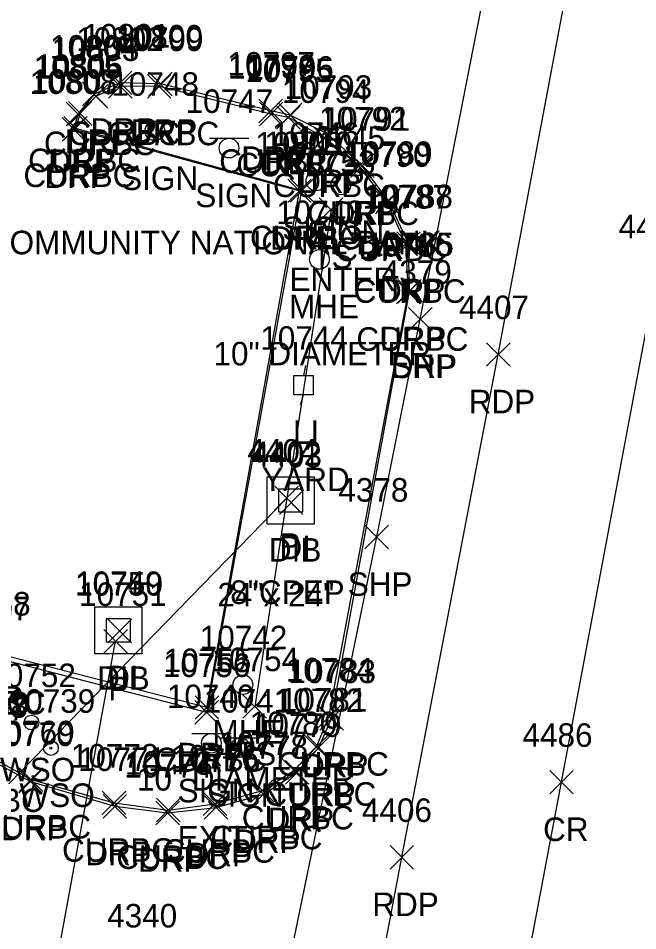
# Model space of a CAD drawing. Extents: x 1769141 to 1770911, y 735471 to 741449.
# Drawn here: x 1770587.6 to 1770640.2, y 738887.2 to 738964.7 of the extents above; entities that cross this region are included whole.
import ezdxf

# ---------------------------------------------------------------- set-up
doc = ezdxf.new("R2010")
doc.units = 0
for name, color, linetype in [('D_A', 7, 'Continuous'), ('D_C', 7, 'Continuous'), ('D_I', 7, 'Continuous'), ('D_TIC', 7, 'Continuous'), ('DCP', 7, 'Continuous'), ('DS', 7, 'Continuous'), ('L_A', 7, 'Continuous'), ('L_I', 7, 'Continuous'), ('L_TIC', 7, 'Continuous'), ('LELB', 7, 'Continuous'), ('P_A', 7, 'Continuous'), ('P_I', 7, 'Continuous'), ('P_TIC', 7, 'Continuous'), ('PET', 7, 'Continuous'), ('PRC', 7, 'Continuous'), ('PSP', 7, 'Continuous'), ('R_A', 7, 'Continuous'), ('R_I', 7, 'Continuous'), ('R_TIC', 7, 'Continuous'), ('RC', 7, 'Continuous'), ('RDP', 7, 'Continuous'), ('S_A', 7, 'Continuous'), ('S_C', 7, 'Continuous'), ('S_I', 7, 'Continuous'), ('SSGN', 7, 'Continuous'), ('U_A', 7, 'Continuous'), ('U_C', 7, 'Continuous'), ('U_I', 7, 'Continuous'), ('UEMH', 7, 'Continuous'), ('ULP', 7, 'Continuous'), ('UWV', 7, 'Continuous')]:
    doc.layers.add(name, color=color, linetype=linetype)

msp = doc.modelspace()

# ---------------------------------------------------------------- linework, layer by layer
at = {"layer": 'D_TIC'}
for points in [[(1770609.406, 738922.982), (1770611.406, 738924.982)], [(1770611.406, 738922.982), (1770609.406, 738924.982)], [(1770609.789, 738922.582), (1770611.789, 738924.582)], [(1770611.789, 738922.582), (1770609.789, 738924.582)], [(1770595.21, 738911.692), (1770597.21, 738913.692)], [(1770597.21, 738911.692), (1770595.21, 738913.692)], [(1770594.873, 738910.812), (1770596.873, 738912.812)], [(1770596.873, 738910.812), (1770594.873, 738912.812)]]:
    msp.add_lwpolyline(points, dxfattribs=at)
at = {"layer": 'DCP'}
for points in [[(1770610.406, 738923.982), (1770562.188, 738874.47)], [(1770589.253, 738875.611), (1770595.873, 738911.812)]]:
    msp.add_lwpolyline(points, dxfattribs=at)
at = {"layer": 'DS'}
for p, q in [((1770608.735, 738925.774), (1770612.735, 738925.774)), ((1770608.735, 738921.774), (1770608.735, 738925.774)), ((1770612.735, 738925.774), (1770612.735, 738921.774)), ((1770609.735, 738922.774), (1770609.735, 738924.774)), ((1770609.735, 738924.774), (1770611.735, 738924.774)), ((1770611.735, 738924.774), (1770611.735, 738922.774)), ((1770610.74, 738923.775), (1770610.74, 738923.775)), ((1770610.74, 738923.775), (1770610.74, 738923.775)), ((1770611.735, 738922.774), (1770609.735, 738922.774)), ((1770612.735, 738921.774), (1770608.735, 738921.774)), ((1770594.097, 738914.74), (1770598.097, 738914.74)), ((1770594.097, 738910.74), (1770594.097, 738914.74)), ((1770598.097, 738914.74), (1770598.097, 738910.74)), ((1770595.097, 738911.74), (1770595.097, 738913.74)), ((1770595.097, 738913.74), (1770597.097, 738913.74)), ((1770597.097, 738913.74), (1770597.097, 738911.74)), ((1770596.103, 738912.741), (1770596.103, 738912.741)), ((1770596.103, 738912.741), (1770596.103, 738912.741)), ((1770597.097, 738911.74), (1770595.097, 738911.74)), ((1770598.097, 738910.74), (1770594.097, 738910.74))]:
    msp.add_line(p, q, dxfattribs=at)
at = {"layer": 'L_TIC'}
for points in [[(1770613.178, 738947.482), (1770615.178, 738949.482)], [(1770615.178, 738947.482), (1770613.178, 738949.482)], [(1770606.686, 738905.275), (1770608.686, 738907.275)], [(1770608.686, 738905.275), (1770606.686, 738907.275)]]:
    msp.add_lwpolyline(points, dxfattribs=at)
at = {"layer": 'LELB'}
msp.add_lwpolyline([(1770614.178, 738948.482), (1770607.686, 738906.275)], dxfattribs=at)
at = {"layer": 'P_TIC'}
for points in [[(1770620.748, 738938.17), (1770622.748, 738940.17)], [(1770622.748, 738938.17), (1770620.748, 738940.17)], [(1770627.377, 738935.172), (1770629.377, 738937.172)], [(1770629.377, 738935.172), (1770627.377, 738937.172)], [(1770617.055, 738919.672), (1770619.055, 738921.672)], [(1770619.055, 738919.672), (1770617.055, 738921.672)], [(1770632.75, 738898.85), (1770634.75, 738900.85)], [(1770634.75, 738898.85), (1770632.75, 738900.85)], [(1770619.187, 738892.471), (1770621.187, 738894.471)], [(1770621.187, 738892.471), (1770619.187, 738894.471)]]:
    msp.add_lwpolyline(points, dxfattribs=at)
at = {"layer": 'PET'}
msp.add_lwpolyline([(1770498.352, 738202.335), (1770505.322, 738243.576), (1770514.003, 738293.388), (1770521.186, 738334.512), (1770529.868, 738384.508), (1770540.374, 738444.391), (1770550.204, 738502.072), (1770560.293, 738558.863), (1770568.526, 738606.152), (1770576.038, 738648.17), (1770584.133, 738693.965), (1770592.266, 738740.199), (1770599.119, 738779.625), (1770606.64, 738819.52), (1770613.618, 738858.771), (1770620.187, 738893.471), (1770628.377, 738936.172), (1770637.53, 738984.974), (1770643.718, 739017.754), (1770651.198, 739057.467)], dxfattribs=at)
at = {"layer": 'PRC'}
msp.add_lwpolyline([(1770507.771, 738186.68), (1770516.39, 738236.246), (1770527.917, 738302.476), (1770537.018, 738354.2), (1770545.79, 738405.625), (1770552.187, 738442.276), (1770561.978, 738497.607), (1770572.498, 738557.359), (1770580.074, 738602.315), (1770591.068, 738663.638), (1770600.377, 738716.09), (1770606.399, 738749.371), (1770616.023, 738804.083), (1770625.811, 738857.855), (1770633.75, 738899.85), (1770641.855, 738943.036), (1770652.792, 739000.549), (1770661.762, 739049.089)], dxfattribs=at)
at = {"layer": 'PSP'}
msp.add_lwpolyline([(1770492.133, 738203.399), (1770499.166, 738244.906), (1770502.672, 738268.318), (1770507.124, 738294.158), (1770515.217, 738335.862), (1770523.373, 738385.118), (1770531.433, 738446.082), (1770541.854, 738504.16), (1770552.672, 738560.328), (1770559.527, 738607.653), (1770567.709, 738649.422), (1770576.598, 738695.754), (1770584.514, 738740.488), (1770591.642, 738780.792), (1770598.7, 738821.317), (1770605.589, 738859.984), (1770618.055, 738920.672), (1770621.748, 738939.17), (1770631.134, 738987.074), (1770635.841, 739018.158), (1770643.49, 739059.412)], dxfattribs=at)
at = {"layer": 'R_TIC'}
for points in [[(1770595.244, 738958.237), (1770597.244, 738960.237)], [(1770597.244, 738958.237), (1770595.244, 738960.237)], [(1770595.272, 738957.953), (1770597.272, 738959.953)], [(1770597.272, 738957.953), (1770595.272, 738959.953)], [(1770598.579, 738957.941), (1770600.579, 738959.941)], [(1770600.579, 738957.941), (1770598.579, 738959.941)], [(1770598.684, 738958.151), (1770600.684, 738960.151)], [(1770600.684, 738958.151), (1770598.684, 738960.151)], [(1770593.055, 738957.292), (1770595.055, 738959.292)], [(1770595.055, 738957.292), (1770593.055, 738959.292)], [(1770593.202, 738957.101), (1770595.202, 738959.101)], [(1770595.202, 738957.101), (1770593.202, 738959.101)], [(1770591.661, 738955.591), (1770593.661, 738957.591)], [(1770593.661, 738955.591), (1770591.661, 738957.591)], [(1770591.86, 738955.654), (1770593.86, 738957.654)], [(1770593.86, 738955.654), (1770591.86, 738957.654)], [(1770608.045, 738955.851), (1770610.045, 738957.851)], [(1770610.045, 738955.851), (1770608.045, 738957.851)], [(1770608.09, 738955.594), (1770610.09, 738957.594)], [(1770610.09, 738955.594), (1770608.09, 738957.594)], [(1770609.547, 738955.299), (1770611.547, 738957.299)], [(1770611.547, 738955.299), (1770609.547, 738957.299)], [(1770609.703, 738955.506), (1770611.703, 738957.506)], [(1770611.703, 738955.506), (1770609.703, 738957.506)], [(1770591.329, 738954.296), (1770593.329, 738956.296)], [(1770593.329, 738954.296), (1770591.329, 738956.296)], [(1770591.464, 738954.388), (1770593.464, 738956.388)], [(1770593.464, 738954.388), (1770591.464, 738956.388)], [(1770612.902, 738953.881), (1770614.902, 738955.881)], [(1770614.902, 738953.881), (1770612.902, 738955.881)], [(1770612.659, 738953.537), (1770614.659, 738955.537)], [(1770614.659, 738953.537), (1770612.659, 738955.537)], [(1770615.552, 738951.165), (1770617.552, 738953.165)], [(1770617.552, 738951.165), (1770615.552, 738953.165)], [(1770615.827, 738951.199), (1770617.827, 738953.199)], [(1770617.827, 738951.199), (1770615.827, 738953.199)], [(1770610.704, 738949.104), (1770612.704, 738951.104)], [(1770612.704, 738949.104), (1770610.704, 738951.104)], [(1770610.704, 738949.104), (1770612.704, 738951.104)], [(1770612.704, 738949.104), (1770610.704, 738951.104)], [(1770610.498, 738949.066), (1770612.498, 738951.066)], [(1770612.498, 738949.066), (1770610.498, 738951.066)], [(1770610.498, 738949.066), (1770612.498, 738951.066)], [(1770612.498, 738949.066), (1770610.498, 738951.066)], [(1770617.946, 738948.104), (1770619.946, 738950.104)], [(1770619.946, 738948.104), (1770617.946, 738950.104)], [(1770618.033, 738948.267), (1770620.033, 738950.267)], [(1770620.033, 738948.267), (1770618.033, 738950.267)], [(1770619.512, 738944.556), (1770621.512, 738946.556)], [(1770621.512, 738944.556), (1770619.512, 738946.556)], [(1770619.756, 738944.6), (1770621.756, 738946.6)], [(1770621.756, 738944.6), (1770619.756, 738946.6)], [(1770619.743, 738940.482), (1770621.743, 738942.482)], [(1770621.743, 738940.482), (1770619.743, 738942.482)], [(1770619.837, 738940.527), (1770621.837, 738942.527)], [(1770621.837, 738940.527), (1770619.837, 738942.527)], [(1770620.748, 738938.17), (1770622.748, 738940.17)], [(1770622.748, 738938.17), (1770620.748, 738940.17)], [(1770602.631, 738905.192), (1770604.631, 738907.192)], [(1770604.631, 738905.192), (1770602.631, 738907.192)], [(1770602.631, 738905.192), (1770604.631, 738907.192)], [(1770604.631, 738905.192), (1770602.631, 738907.192)], [(1770602.61, 738904.779), (1770604.61, 738906.779)], [(1770604.61, 738904.779), (1770602.61, 738906.779)], [(1770602.61, 738904.779), (1770604.61, 738906.779)], [(1770604.61, 738904.779), (1770602.61, 738906.779)], [(1770612.998, 738904.398), (1770614.998, 738906.398)], [(1770614.998, 738904.398), (1770612.998, 738906.398)], [(1770613.223, 738904.261), (1770615.223, 738906.261)], [(1770615.223, 738904.261), (1770613.223, 738906.261)], [(1770611.924, 738901.847), (1770613.924, 738903.847)], [(1770613.924, 738901.847), (1770611.924, 738903.847)], [(1770612.139, 738901.802), (1770614.139, 738903.802)], [(1770614.139, 738901.802), (1770612.139, 738903.802)], [(1770610.012, 738899.838), (1770612.012, 738901.838)], [(1770612.012, 738899.838), (1770610.012, 738901.838)], [(1770610.297, 738899.687), (1770612.297, 738901.687)], [(1770612.297, 738899.687), (1770610.297, 738901.687)], [(1770587.646, 738898.918), (1770589.646, 738900.918)], [(1770589.646, 738898.918), (1770587.646, 738900.918)], [(1770587.693, 738899.063), (1770589.693, 738901.063)], [(1770589.693, 738899.063), (1770587.693, 738901.063)], [(1770607.353, 738898.144), (1770609.353, 738900.144)], [(1770609.353, 738898.144), (1770607.353, 738900.144)], [(1770607.45, 738897.834), (1770609.45, 738899.834)], [(1770609.45, 738897.834), (1770607.45, 738899.834)], [(1770594.743, 738897.091), (1770596.743, 738899.091)], [(1770596.743, 738897.091), (1770594.743, 738899.091)], [(1770594.812, 738896.797), (1770596.812, 738898.797)], [(1770596.812, 738896.797), (1770594.812, 738898.797)], [(1770599.35, 738896.477), (1770601.35, 738898.477)], [(1770601.35, 738896.477), (1770599.35, 738898.477)], [(1770603.312, 738897.008), (1770605.312, 738899.008)], [(1770605.312, 738897.008), (1770603.312, 738899.008)], [(1770603.407, 738896.711), (1770605.407, 738898.711)], [(1770605.407, 738896.711), (1770603.407, 738898.711)], [(1770599.287, 738896.238), (1770601.287, 738898.238)], [(1770601.287, 738896.238), (1770599.287, 738898.238)]]:
    msp.add_lwpolyline(points, dxfattribs=at)
at = {"layer": 'RC'}
for points in [[(1770584.684, 738902.317), (1770588.693, 738900.063), (1770595.743, 738898.091), (1770600.35, 738897.477), (1770604.312, 738898.008), (1770608.353, 738899.144), (1770611.012, 738900.838), (1770612.924, 738902.847), (1770613.998, 738905.398), (1770620.743, 738941.482), (1770620.512, 738945.556), (1770618.946, 738949.104), (1770616.552, 738952.165), (1770613.659, 738954.537), (1770610.547, 738956.299), (1770609.09, 738956.594), (1770599.579, 738958.941), (1770596.272, 738958.953), (1770594.202, 738958.101), (1770592.86, 738956.654), (1770592.464, 738955.388), (1770611.704, 738950.104)], [(1770603.61, 738905.779), (1770611.704, 738950.104)], [(1770603.61, 738905.779), (1770584.852, 738910.595)]]:
    msp.add_lwpolyline(points, dxfattribs=at)
at = {"layer": 'RDP'}
for points in [[(1770584.569, 738902.099), (1770588.646, 738899.918), (1770595.812, 738897.797), (1770600.287, 738897.238), (1770604.407, 738897.711), (1770608.45, 738898.834), (1770611.297, 738900.687), (1770613.139, 738902.802), (1770614.223, 738905.261), (1770620.837, 738941.527), (1770620.756, 738945.6), (1770619.033, 738949.267), (1770616.827, 738952.199), (1770613.902, 738954.881), (1770610.703, 738956.506), (1770609.045, 738956.851), (1770599.684, 738959.151), (1770596.244, 738959.237), (1770594.055, 738958.292), (1770592.661, 738956.591), (1770592.329, 738955.296), (1770611.498, 738950.066)], [(1770603.631, 738906.192), (1770611.498, 738950.066)], [(1770603.631, 738906.192), (1770584.89, 738910.997)]]:
    msp.add_lwpolyline(points, dxfattribs=at)
at = {"layer": 'SSGN'}
for p, q in [((1770597.558, 738955.992), (1770600.891, 738955.992)), ((1770599.205, 738955.158), (1770599.205, 738955.158)), ((1770603.861, 738954.535), (1770607.195, 738954.535)), ((1770605.508, 738953.701), (1770605.508, 738953.701)), ((1770611.243, 738951.734), (1770614.576, 738951.734)), ((1770613.361, 738951.407), (1770616.694, 738951.407)), ((1770612.89, 738950.901), (1770612.89, 738950.901)), ((1770615.008, 738950.574), (1770615.008, 738950.574)), ((1770602.356, 738903.988), (1770605.69, 738903.988)), ((1770604.003, 738903.155), (1770604.003, 738903.155)), ((1770604.82, 738903.614), (1770608.154, 738903.614)), ((1770606.467, 738902.78), (1770606.467, 738902.78))]:
    msp.add_line(p, q, dxfattribs=at)
for centre in [(1770599.205, 738955.158), (1770605.508, 738953.701), (1770612.89, 738950.901), (1770615.008, 738950.574), (1770604.003, 738903.155), (1770606.467, 738902.78)]:
    msp.add_circle(centre, 0.833, dxfattribs=at)
at = {"layer": 'UEMH'}
for p, q in [((1770613.186, 738944.244), (1770613.186, 738944.244)), ((1770614.019, 738944.244), (1770614.019, 738944.244)), ((1770606.688, 738908.131), (1770606.688, 738908.131)), ((1770607.521, 738908.131), (1770607.521, 738908.131))]:
    msp.add_line(p, q, dxfattribs=at)
for centre in [(1770613.186, 738944.244), (1770606.688, 738908.131)]:
    msp.add_circle(centre, 0.833, dxfattribs=at)
at = {"layer": 'ULP'}
for p, q in [((1770611.999, 738935.234), (1770611.832, 738934.4)), ((1770610.999, 738932.734), (1770610.999, 738934.4)), ((1770610.999, 738934.4), (1770612.666, 738934.4)), ((1770612.666, 738934.4), (1770612.666, 738932.734)), ((1770611.832, 738933.567), (1770611.832, 738933.567)), ((1770612.666, 738932.734), (1770610.999, 738932.734)), ((1770611.582, 738931.9), (1770611.832, 738932.734))]:
    msp.add_line(p, q, dxfattribs=at)
at = {"layer": 'UWV'}
for centre, radius in [((1770588.727, 738904.918), 0.625), ((1770588.727, 738904.918), 0.0833), ((1770590.382, 738902.742), 0.625), ((1770590.382, 738902.742), 0.0833)]:
    msp.add_circle(centre, radius, dxfattribs=at)

# ---------------------------------------------------------------- texts
at = {"layer": 'D_A'}
for s, p in [('P', (1770609.783, 738918.982)), ('DIB', (1770608.891, 738918.582)), ('DI', (1770609.795, 738918.775)), ('DIB', (1770594.313, 738907.692)), ('DI', (1770595.158, 738907.741)), ('P', (1770595.251, 738906.812))]:
    msp.add_text(s, height=2, dxfattribs=at).set_placement(p)
at = {"layer": 'D_C'}
for s, p in [('8"CPEP', (1770605.61, 738914.982)), ('24"x 24"', (1770604.519, 738914.775))]:
    msp.add_text(s, height=2, dxfattribs=at).set_placement(p)
at = {"layer": 'D_I'}
for s, p in [('4404', (1770607.067, 738926.982)), ('4402', (1770607.401, 738926.775)), ('4403', (1770607.45, 738926.582)), ('10749', (1770592.425, 738915.741)), ('10750', (1770592.455, 738915.692)), ('10751', (1770592.771, 738914.812))]:
    msp.add_text(s, height=2, dxfattribs=at).set_placement(p)
at = {"layer": 'L_A'}
for p in [(1770612.587, 738943.482), (1770606.095, 738901.275)]:
    msp.add_text('TS', height=2, dxfattribs=at).set_placement(p)
at = {"layer": 'L_I'}
for s, p in [('10753', (1770610.508, 738951.482)), ('10754', (1770604.017, 738909.275))]:
    msp.add_text(s, height=2, dxfattribs=at).set_placement(p)
at = {"layer": 'P_A'}
for s, p in [('SHP', (1770619.283, 738934.17)), ('RDP', (1770625.865, 738931.172)), ('SHP', (1770615.59, 738915.672)), ('CR', (1770632.183, 738894.85)), ('RDP', (1770617.675, 738888.471))]:
    msp.add_text(s, height=2, dxfattribs=at).set_placement(p)
at = {"layer": 'P_I'}
for s, p in [('4487', (1770638.595, 738946.036)), ('4379', (1770618.48, 738942.17)), ('4407', (1770625.039, 738939.172)), ('4378', (1770614.795, 738923.672)), ('4486', (1770630.435, 738902.85)), ('4406', (1770616.793, 738896.471))]:
    msp.add_text(s, height=2, dxfattribs=at).set_placement(p)
at = {"layer": 'R_A'}
for s, p in [('CURBC', (1770591.855, 738953.953)), ('DRP', (1770593.732, 738954.237)), ('CURBC', (1770595.162, 738953.941)), ('DRP', (1770597.172, 738954.151)), ('CURBC', (1770589.785, 738953.101)), ('DRP', (1770591.543, 738953.292)), ('CURBC', (1770588.443, 738951.654)), ('DRP', (1770590.149, 738951.591)), ('CURBC', (1770604.673, 738951.594)), ('DRP', (1770606.533, 738951.851)), ('DRP', (1770608.191, 738951.506)), ('CURBC', (1770606.129, 738951.299)), ('CURBC', (1770588.046, 738950.388)), ('DRP', (1770589.817, 738950.296)), ('DRP', (1770611.39, 738949.881)), ('CURBC', (1770609.242, 738949.537)), ('CURBC', (1770612.135, 738947.165)), ('DRP', (1770614.315, 738947.199)), ('CURBC', (1770607.287, 738945.104)), ('CURBC', (1770607.287, 738945.104)), ('DRP', (1770608.986, 738945.066)), ('DRP', (1770608.986, 738945.066)), ('CURBC', (1770614.529, 738944.104)), ('DRP', (1770616.521, 738944.267)), ('CURBC', (1770616.095, 738940.556)), ('DRP', (1770618.245, 738940.6)), ('CURBC', (1770616.326, 738936.482)), ('DRP', (1770618.325, 738936.527)), ('DRP', (1770619.236, 738934.17)), ('DRP', (1770582.378, 738905.997)), ('CURBC', (1770579.025, 738905.524)), ('CURBC', (1770580.435, 738905.595)), ('DRP', (1770601.119, 738901.192)), ('DRP', (1770601.119, 738901.192)), ('CURBC', (1770599.192, 738900.779)), ('CURBC', (1770599.192, 738900.779)), ('CURBC', (1770609.581, 738900.398)), ('DRP', (1770611.711, 738900.261)), ('CURBC', (1770580.266, 738897.317)), ('CURBC', (1770608.506, 738897.847)), ('DRP', (1770610.627, 738897.802)), ('CURBC', (1770606.594, 738895.838)), ('DRP', (1770608.786, 738895.687)), ('CURBC', (1770584.275, 738895.063)), ('DRP', (1770586.134, 738894.918)), ('CURBC', (1770603.935, 738894.144)), ('DRP', (1770605.939, 738893.834)), ('CURBC', (1770591.325, 738893.091)), ('DRP', (1770593.3, 738892.797)), ('CURBC', (1770599.894, 738893.008)), ('DRP', (1770601.895, 738892.711)), ('CURBC', (1770595.932, 738892.477)), ('DRP', (1770597.775, 738892.238))]:
    msp.add_text(s, height=2, dxfattribs=at).set_placement(p)
at = {"layer": 'R_I'}
for s, p in [('10801', (1770593.063, 738962.237)), ('10802', (1770592.524, 738961.953)), ('10800', (1770595.85, 738962.151)), ('10799', (1770595.902, 738961.941)), ('10804', (1770590.307, 738961.292)), ('10803', (1770590.454, 738961.101)), ('10805', (1770588.913, 738959.591)), ('10806', (1770589.057, 738959.654)), ('10797', (1770605.375, 738959.851)), ('10798', (1770605.421, 738959.594)), ('10795', (1770606.877, 738959.299)), ('10796', (1770606.978, 738959.506)), ('10807', (1770588.716, 738958.388)), ('10808', (1770588.581, 738958.296)), ('10793', (1770610.232, 738957.881)), ('10794', (1770609.99, 738957.537)), ('10792', (1770613.157, 738955.199)), ('10791', (1770613.45, 738955.165)), ('10809', (1770607.742, 738953.066)), ('10809', (1770607.742, 738953.066)), ('10810', (1770608.515, 738953.104)), ('10810', (1770608.515, 738953.104)), ('10789', (1770615.356, 738952.267)), ('10790', (1770615.19, 738952.104)), ('10787', (1770616.843, 738948.556)), ('10788', (1770617.087, 738948.6)), ('10786', (1770617.019, 738944.482)), ('10785', (1770617.168, 738944.527)), ('4379', (1770618.48, 738942.17)), ('10757', (1770581.183, 738913.595)), ('10758', (1770581.221, 738913.997)), ('10756', (1770599.885, 738908.779)), ('10756', (1770599.885, 738908.779)), ('10755', (1770599.961, 738909.192)), ('10755', (1770599.961, 738909.192)), ('10784', (1770610.329, 738908.398)), ('10783', (1770610.553, 738908.261)), ('10782', (1770609.47, 738905.802)), ('10781', (1770609.821, 738905.847)), ('10767', (1770580.853, 738905.099)), ('10768', (1770580.967, 738905.317)), ('10780', (1770607.256, 738903.838)), ('10779', (1770607.62, 738903.687)), ('10770', (1770584.89, 738902.918)), ('10769', (1770584.968, 738903.063)), ('10777', (1770604.683, 738902.144)), ('10778', (1770604.781, 738901.834)), ('10772', (1770592.073, 738901.091)), ('10776', (1770600.587, 738901.008)), ('10771', (1770592.71, 738900.797)), ('10774', (1770596.618, 738900.238)), ('10773', (1770596.68, 738900.477)), ('10775', (1770600.737, 738900.711))]:
    msp.add_text(s, height=2, dxfattribs=at).set_placement(p)
at = {"layer": 'S_A'}
for p in [(1770596.343, 738950.138), (1770602.646, 738948.681), (1770610.028, 738945.881), (1770612.146, 738945.554), (1770601.141, 738898.134), (1770603.605, 738897.76)]:
    msp.add_text('SIGN', height=2, dxfattribs=at).set_placement(p)
at = {"layer": 'S_C'}
for s, p in [('COMMUNITY NATIONAL BANK', (1770584.938, 738944.681)), ('ENTER', (1770610.65, 738941.554)), ('EXIT', (1770601.141, 738894.134))]:
    msp.add_text(s, height=2, dxfattribs=at).set_placement(p)
at = {"layer": 'S_I'}
for s, p in [('10748', (1770595.516, 738958.138)), ('10747', (1770601.819, 738956.681)), ('10746', (1770609.146, 738953.881)), ('10745', (1770611.319, 738953.554)), ('10740', (1770600.228, 738906.134)), ('10741', (1770603.345, 738905.76))]:
    msp.add_text(s, height=2, dxfattribs=at).set_placement(p)
at = {"layer": 'U_A'}
for s, p in [('MHE', (1770610.603, 738939.244)), ('LI', (1770610.935, 738928.567)), ('MHE', (1770604.105, 738903.131)), ('WSO', (1770586.058, 738899.918)), ('WSO', (1770587.713, 738897.742))]:
    msp.add_text(s, height=2, dxfattribs=at).set_placement(p)
at = {"layer": 'U_C'}
for s, p in [('10" DIAMETER', (1770604.186, 738935.244)), ('YARD', (1770608.329, 738924.567)), ('10" DIAMETER', (1770597.688, 738899.131))]:
    msp.add_text(s, height=2, dxfattribs=at).set_placement(p)
at = {"layer": 'U_I'}
for s, p in [('10743', (1770609.517, 738947.244)), ('10744', (1770608.163, 738936.567)), ('10742', (1770603.019, 738911.131)), ('10752', (1770585.058, 738907.918)), ('10739', (1770586.705, 738905.742)), ('4340', (1770595.156, 738887.507))]:
    msp.add_text(s, height=2, dxfattribs=at).set_placement(p)

doc.saveas('drawing.dxf')
